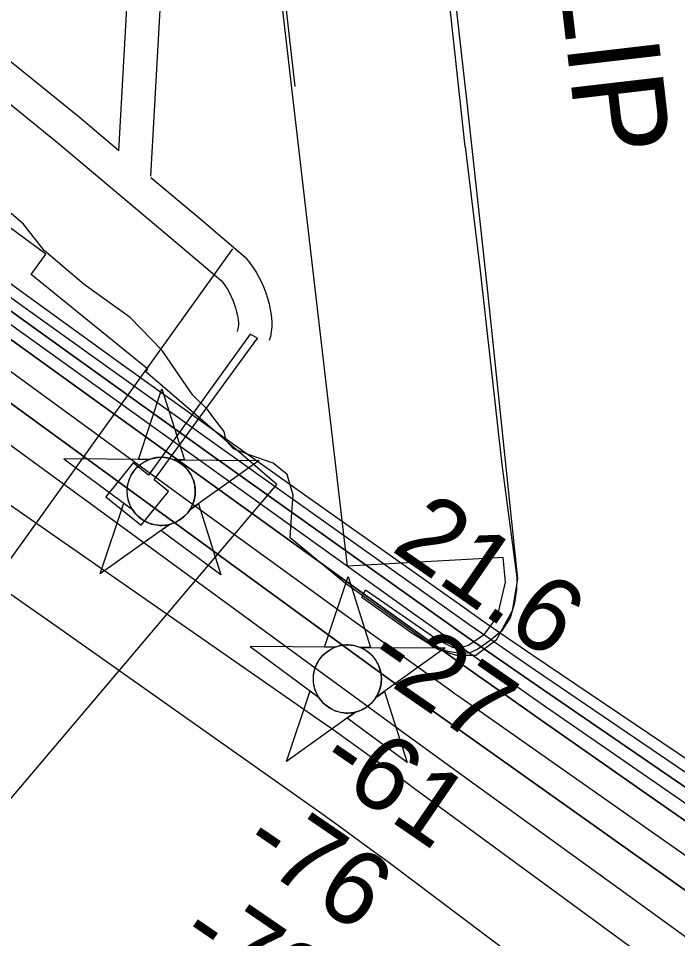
# Model space of a CAD drawing. Extents: x 3677843 to 3715951, y 511991 to 537744.
# Drawn here: x 3703498 to 3704089, y 526332 to 527158 of the extents above; entities that cross this region are included whole.
import ezdxf

# ---------------------------------------------------------------- set-up
doc = ezdxf.new("R2010")
doc.units = 0
for name, color, linetype in [('V-CHAN-DOCK', 7, 'Continuous'), ('V-CHAN-NAID', 7, 'Continuous'), ('V-RIVR-EDGE', 7, 'Continuous'), ('V-RIVR-IDEN', 7, 'Continuous'), ('V-RIVR-RANG', 7, 'Continuous'), ('V-ROAD-CNTR', 7, 'Continuous'), ('V-RRAP-RVMT', 7, 'Continuous'), ('V-TOPO-DPTH', 7, 'Continuous'), ('V-TOPO-MAJR', 7, 'Continuous'), ('V-TOPO-MINR', 7, 'Continuous'), ('V-TOPO-WATR', 7, 'Continuous'), ('V-UTIL-LINE', 7, 'Continuous')]:
    doc.layers.add(name, color=color, linetype=linetype)

msp = doc.modelspace()

# ---------------------------------------------------------------- linework, layer by layer
at = {"layer": 'V-CHAN-DOCK'}
for points in [[(3703898.771, 527042.8420000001), (3703873.593, 527273.995), (3703822.663, 527708.098), (3703793.518, 527966.551), (3703738.3310000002, 527958.402)], [(3703805.865, 526638.063), (3703809.286, 526645.077), (3703873.978, 526600.05), (3703888.009, 526593.211), (3703897.728, 526594.242), (3703901.636, 526595.429), (3703916.117, 526605.379), (3703927.529, 526621.224), (3703934.818, 526652.04), (3703932.825, 526674.062), (3703793.0530000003, 526666.1900000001), (3703745.302, 527077.107), (3703733.737, 527175.626)], [(3703898.771, 527042.8420000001), (3703911.853, 526933.927), (3703931.457, 526757.506), (3703943.133, 526669.684), (3703944.966, 526656.255), (3703944.671, 526645.296), (3703942.8170000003, 526633.504), (3703938.94, 526619.79), (3703931.164, 526607.936), (3703921.0670000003, 526599.435), (3703909.898, 526591.839), (3703902.789, 526588.5210000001), (3703895.529, 526587.62), (3703883.521, 526589.697), (3703869.826, 526594.233), (3703849.988, 526606.829), (3703805.865, 526638.063)], [(3703712.485, 526870.4940000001), (3703705.593, 526874.496), (3703614.398, 526747.807), (3703600.703, 526758.9890000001), (3703576.0270000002, 526728.482), (3703607.791, 526703.136), (3703632.457, 526733.325), (3703619.381, 526743.856), (3703711.512, 526869.884), (3703712.485, 526870.4940000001)]]:
    msp.add_lwpolyline(points, dxfattribs=at)
at = {"layer": 'V-CHAN-NAID'}
for points in [[(3703614.936, 526761.929), (3703605.349, 526761.997), (3703626.475, 526825.481), (3703646.699, 526761.704), (3703637.112, 526761.772), (3703635.535, 526762.35), (3703633.44, 526762.97), (3703631.4, 526763.421), (3703629.364, 526763.729), (3703628.197, 526763.843), (3703626.663, 526763.924), (3703624.941, 526763.922), (3703623.571, 526763.852), (3703621.665, 526763.651), (3703620.299, 526763.432), (3703618.515, 526763.0480000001), (3703616.985, 526762.628), (3703615.953, 526762.297)], [(3703614.936, 526761.929), (3703538.4450000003, 526762.471), (3703600.0100000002, 526717.072), (3703598.897, 526718.981), (3703598.0870000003, 526720.609), (3703597.262, 526722.577), (3703596.566, 526724.631), (3703596.201, 526725.954), (3703595.84, 526727.58), (3703595.596, 526729.025), (3703595.4080000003, 526730.623), (3703595.299, 526732.359), (3703595.287, 526733.9400000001), (3703595.394, 526736.014), (3703595.577, 526737.632), (3703595.969, 526739.835), (3703596.45, 526741.758), (3703597.0530000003, 526743.645), (3703597.708, 526745.324), (3703598.435, 526746.912), (3703599.2490000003, 526748.447), (3703600.31, 526750.184), (3703601.341, 526751.654), (3703602.341, 526752.9230000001), (3703603.343, 526754.069), (3703604.6520000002, 526755.406), (3703605.703, 526756.371), (3703607.42, 526757.768), (3703608.632, 526758.638), (3703610.319, 526759.708), (3703612.0500000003, 526760.653), (3703613.4960000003, 526761.337)], [(3703637.112, 526761.772), (3703713.6040000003, 526761.229), (3703651.401, 526716.707), (3703652.312, 526718.196), (3703653.29, 526720.0430000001), (3703654.005, 526721.628), (3703654.744, 526723.583), (3703655.289, 526725.368), (3703655.687, 526727.007), (3703656.048, 526729.017), (3703656.234, 526730.59), (3703656.358, 526732.796), (3703656.328, 526734.858), (3703656.14, 526737.078), (3703655.8740000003, 526738.836), (3703655.383, 526741.068), (3703654.7430000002, 526743.208), (3703653.9930000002, 526745.1900000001), (3703653.345, 526746.633), (3703652.338, 526748.549), (3703651.276, 526750.2710000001), (3703650.062, 526751.973), (3703648.801, 526753.512), (3703647.529, 526754.878), (3703645.897, 526756.41), (3703644.154, 526757.822), (3703642.471, 526758.9990000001), (3703640.5840000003, 526760.131), (3703639.112, 526760.892)], [(3703633.37, 526703.801), (3703571.167, 526659.279), (3703592.293, 526722.762), (3703600.0100000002, 526717.072), (3703600.645, 526716.108), (3703602.028, 526714.2490000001), (3703603.241, 526712.833), (3703604.707, 526711.33), (3703606.096, 526710.079), (3703607.5500000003, 526708.9230000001), (3703608.953, 526707.936), (3703610.631, 526706.9), (3703612.345, 526705.9890000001), (3703614.136, 526705.178), (3703615.582, 526704.622), (3703617.21, 526704.093), (3703619.436, 526703.529), (3703620.968, 526703.242), (3703622.9930000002, 526702.985), (3703624.5300000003, 526702.881), (3703626.3910000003, 526702.859), (3703628.08, 526702.937), (3703629.79, 526703.113), (3703631.6920000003, 526703.424)], [(3703651.401, 526716.707), (3703659.197, 526722.2880000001), (3703679.421, 526658.511), (3703625.573, 526698.221), (3703633.37, 526703.801), (3703635.036, 526704.277), (3703636.648, 526704.837), (3703638.806, 526705.751), (3703640.541, 526706.635), (3703642.407, 526707.7490000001), (3703644.146, 526708.961), (3703645.698, 526710.206), (3703646.985, 526711.3740000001), (3703648.369, 526712.794), (3703649.573, 526714.196), (3703650.6920000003, 526715.6680000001)], [(3703782.021, 526593.573), (3703772.434, 526593.6410000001), (3703793.56, 526657.125), (3703813.784, 526593.348), (3703804.197, 526593.416), (3703802.62, 526593.9940000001), (3703800.525, 526594.6140000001), (3703798.485, 526595.0650000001), (3703796.449, 526595.373), (3703795.282, 526595.487), (3703793.748, 526595.568), (3703792.026, 526595.566), (3703790.656, 526595.496), (3703788.75, 526595.295), (3703787.384, 526595.076), (3703785.6, 526594.692), (3703784.0700000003, 526594.272), (3703783.038, 526593.941)], [(3703782.021, 526593.573), (3703705.5300000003, 526594.115), (3703767.095, 526548.716), (3703765.9820000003, 526550.625), (3703765.1720000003, 526552.253), (3703764.347, 526554.221), (3703763.651, 526556.275), (3703763.286, 526557.598), (3703762.9250000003, 526559.224), (3703762.681, 526560.669), (3703762.4930000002, 526562.267), (3703762.384, 526564.003), (3703762.372, 526565.584), (3703762.4790000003, 526567.658), (3703762.662, 526569.276), (3703763.054, 526571.479), (3703763.535, 526573.402), (3703764.1380000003, 526575.289), (3703764.793, 526576.968), (3703765.52, 526578.556), (3703766.3340000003, 526580.091), (3703767.395, 526581.828), (3703768.426, 526583.2980000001), (3703769.426, 526584.567), (3703770.4280000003, 526585.713), (3703771.737, 526587.05), (3703772.788, 526588.015), (3703774.505, 526589.412), (3703775.717, 526590.282), (3703777.404, 526591.352), (3703779.1350000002, 526592.297), (3703780.5810000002, 526592.981)], [(3703804.197, 526593.416), (3703880.6890000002, 526592.873), (3703818.486, 526548.351), (3703819.397, 526549.84), (3703820.375, 526551.687), (3703821.09, 526553.272), (3703821.829, 526555.227), (3703822.3740000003, 526557.012), (3703822.772, 526558.651), (3703823.133, 526560.661), (3703823.319, 526562.234), (3703823.443, 526564.4400000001), (3703823.413, 526566.502), (3703823.225, 526568.7220000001), (3703822.9590000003, 526570.48), (3703822.468, 526572.712), (3703821.828, 526574.852), (3703821.078, 526576.834), (3703820.43, 526578.277), (3703819.423, 526580.193), (3703818.361, 526581.915), (3703817.147, 526583.617), (3703815.886, 526585.156), (3703814.614, 526586.522), (3703812.9820000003, 526588.054), (3703811.239, 526589.466), (3703809.556, 526590.643), (3703807.669, 526591.775), (3703806.197, 526592.536)], [(3703800.455, 526535.4450000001), (3703738.252, 526490.9230000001), (3703759.378, 526554.406), (3703767.095, 526548.716), (3703767.73, 526547.752), (3703769.113, 526545.893), (3703770.326, 526544.477), (3703771.792, 526542.974), (3703773.181, 526541.723), (3703774.6350000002, 526540.567), (3703776.038, 526539.58), (3703777.716, 526538.544), (3703779.43, 526537.633), (3703781.221, 526536.822), (3703782.667, 526536.2660000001), (3703784.295, 526535.737), (3703786.521, 526535.1730000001), (3703788.0530000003, 526534.886), (3703790.078, 526534.629), (3703791.615, 526534.525), (3703793.4760000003, 526534.503), (3703795.165, 526534.581), (3703796.875, 526534.757), (3703798.7770000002, 526535.068)], [(3703818.486, 526548.351), (3703826.282, 526553.932), (3703846.506, 526490.155), (3703792.6580000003, 526529.865), (3703800.455, 526535.4450000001), (3703802.1210000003, 526535.921), (3703803.733, 526536.481), (3703805.8910000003, 526537.395), (3703807.626, 526538.279), (3703809.492, 526539.393), (3703811.231, 526540.605), (3703812.7830000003, 526541.85), (3703814.0700000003, 526543.018), (3703815.454, 526544.438), (3703816.6580000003, 526545.84), (3703817.7770000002, 526547.312)]]:
    msp.add_lwpolyline(points, close=True, dxfattribs=at)
for centre in [(3703625.821740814, 526733.3946059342), (3703792.9068558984, 526565.0390087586)]:
    msp.add_circle(centre, 30.540600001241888, dxfattribs=at)
at = {"layer": 'V-RIVR-EDGE'}
msp.add_lwpolyline([(3703865.254811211, 527391.2270664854), (3703899.91680862, 527084.9747746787), (3703918.1141499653, 526918.0389740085), (3703945.6791505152, 526655.0277485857), (3703940.8053143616, 526626.224121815), (3703926.3322485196, 526599.8455377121), (3703908.288417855, 526586.0826423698), (3703890.8790519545, 526586.1256907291), (3703874.083368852, 526591.570161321), (3703791.3842738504, 526650.6066624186), (3703741.6584089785, 526691.5518312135), (3703742.9050721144, 526710.1588741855), (3703744.154704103, 526729.9665630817), (3703738.797814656, 526748.5899347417), (3703726.2162676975, 526758.826598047), (3703704.6224541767, 526766.0839129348), (3703690.8283858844, 526771.5209613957), (3703684.2426464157, 526778.7411656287), (3703682.4624594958, 526787.1501403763), (3703674.084657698, 526797.9767356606), (3703667.5033715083, 526806.9979087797), (3703654.327439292, 526819.6373483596), (3703642.36402841, 526837.0764027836), (3703626.812039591, 526859.9272704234), (3703598.0692742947, 526889.414348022), (3703556.7197267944, 526918.9325985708), (3703520.7760548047, 526949.6381352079), (3703502.2239356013, 526973.0967479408), (3703468.6771021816, 527001.9953779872)], dxfattribs=at)
at = {"layer": 'V-RIVR-RANG'}
msp.add_line((3703689.8417, 526950.8988), (3703269.4517000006, 526365.1401), dxfattribs=at)
at = {"layer": 'V-ROAD-CNTR'}
for points in [[(3703587.820939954, 527039.0517769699), (3703599.687605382, 527253.0787663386), (3703602.5794238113, 527284.92601142), (3703605.2081638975, 527316.474878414), (3703607.6017330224, 527348.0396975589), (3703609.7611273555, 527379.6234554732), (3703611.6887332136, 527411.278716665)], [(3703616.6078698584, 527016.3418314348), (3703629.6123946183, 527250.8912336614), (3703632.466576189, 527282.32398858), (3703635.1138361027, 527314.0951215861), (3703637.524266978, 527345.8823024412), (3703639.6988726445, 527377.6885445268), (3703641.6332667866, 527409.455283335)], [(3703291.6865894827, 527268.8138009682), (3703292.4483760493, 527268.1667503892), (3703309.133572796, 527256.1846722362), (3703326.3278926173, 527243.85389716), (3703343.5384813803, 527231.5316353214), (3703360.763674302, 527219.218930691), (3703378.0000963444, 527206.915767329), (3703395.2499808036, 527194.6262616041), (3703412.8872043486, 527182.076698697), (3703552.1990068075, 527069.4018715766), (3703587.615452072, 527039.5709619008)], [(3703394.7407956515, 527158.1693013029), (3703533.1009931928, 527046.2641284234), (3703640.509666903, 526955.7949009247), (3703679.602122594, 526922.6802057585), (3703681.168196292, 526920.7036691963), (3703683.2743768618, 526917.7484087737), (3703685.2257183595, 526914.6913346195), (3703687.020318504, 526911.5365382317), (3703688.6517745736, 526908.2934614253), (3703690.1151026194, 526904.9774643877), (3703691.402998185, 526901.5919975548), (3703692.521107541, 526898.1351209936), (3703693.461613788, 526894.6307237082), (3703694.219974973, 526891.085653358), (3703694.7972302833, 526887.5048536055), (3703695.130073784, 526884.4569282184), (3703695.1041773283, 526882.937832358), (3703694.916745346, 526881.1250136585), (3703694.577013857, 526879.3471049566), (3703693.908622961, 526876.9848250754)], [(3703616.6283061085, 527015.1337316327), (3703659.868333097, 526978.7130990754), (3703701.265877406, 526943.6457942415), (3703705.1558037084, 526938.7363308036), (3703708.1496231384, 526934.5355912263), (3703710.9242816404, 526930.1886653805), (3703713.4756814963, 526925.7034617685), (3703715.7922254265, 526921.0985385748), (3703717.8768973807, 526916.3745356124), (3703719.7130018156, 526911.5480024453), (3703721.298892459, 526906.6448790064), (3703722.6363862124, 526901.6612762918), (3703723.7160250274, 526896.614346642), (3703724.536769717, 526891.5231463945), (3703725.1579262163, 526885.8350717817), (3703725.0778226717, 526881.1361676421), (3703724.625254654, 526876.7589863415), (3703723.798986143, 526872.4348950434), (3703722.775377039, 526868.8171749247)]]:
    msp.add_lwpolyline(points, dxfattribs=at)
at = {"layer": 'V-RRAP-RVMT'}
msp.add_lwpolyline([(3703481.5460000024, 526446.8250000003), (3703729.6160000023, 526739.6530000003), (3703612.0720000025, 526840.7860000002), (3703613.8430000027, 526843.1430000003), (3703509.0750000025, 526927.9300000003), (3703522.2120000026, 526946.3020000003), (3703397.1890000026, 527038.3210000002)], dxfattribs=at)
at = {"layer": 'V-TOPO-DPTH'}
for points in [[(3706056.8371083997, 525178.3666289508), (3706018.6045040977, 525203.5138042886), (3705980.436174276, 525228.7584286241), (3705942.3106941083, 525254.0680189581), (3705879.0635150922, 525296.1709645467), (3705872.5956994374, 525300.480708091), (3705866.1304668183, 525304.7943193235), (3705859.669108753, 525309.1137320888), (3705853.2103337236, 525313.4370125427), (3704892.84, 525956.9), (3703959.378281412, 526586.2185265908), (3703943.3352467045, 526597.1137204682), (3703927.3420664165, 526608.0810884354), (3703911.423667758, 526619.1567175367), (3703895.555123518, 526630.3045207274), (3703756.89277023, 526728.4204094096), (3703671.882793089, 526788.8918412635), (3703587.0759361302, 526849.6453207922), (3703502.5737594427, 526910.8218718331), (3703418.274702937, 526972.2804705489), (3702062.4207970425, 527965.970083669)], [(3704284.709837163, 526338.7362271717), (3703964.3597055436, 526558.2570580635), (3703940.177548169, 526574.9265174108), (3703916.0574938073, 526591.684834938), (3703892.030593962, 526608.576439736), (3703868.0657971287, 526625.5569027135), (3703667.6773387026, 526768.3787722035), (3703543.6893743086, 526857.0097624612), (3703419.8673816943, 526945.8713407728), (3703296.2943467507, 527035.078801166), (3703172.887283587, 527124.5168496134), (3702396.0290353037, 527689.1954731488)], [(3702396.0290353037, 527689.1954731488), (3703172.887283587, 527124.5168496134), (3703296.2943467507, 527035.078801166), (3703419.8673816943, 526945.8713407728), (3703543.6893743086, 526857.0097624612), (3703667.6773387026, 526768.3787722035), (3703868.0657971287, 526625.5569027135), (3703892.030593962, 526608.576439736), (3703916.0574938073, 526591.684834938), (3703940.177548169, 526574.9265174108), (3703964.3597055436, 526558.2570580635), (3704284.709837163, 526338.7362271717)], [(3704158.8872868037, 526362.7579049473), (3704068.8448480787, 526425.8501716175), (3703894.1414063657, 526548.4138124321), (3703891.490354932, 526550.2809470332), (3703888.843908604, 526552.1545609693), (3703886.2043699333, 526554.037893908), (3703883.569436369, 526555.9277061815), (3703792.877188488, 526621.2263519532), (3703744.9321503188, 526655.815279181), (3703697.0305323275, 526690.4641158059), (3703649.194044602, 526725.2028165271), (3703601.400977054, 526760.0014266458), (3703358.306887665, 526937.3500486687), (3703217.0141884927, 527040.2369743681), (3703075.599608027, 527142.9557893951), (3702934.0022056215, 527245.4224384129)], [(3704158.8872868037, 526362.7579049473), (3704068.8448480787, 526425.8501716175), (3703894.1414063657, 526548.4138124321), (3703891.490354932, 526550.2809470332), (3703888.843908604, 526552.1545609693), (3703886.2043699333, 526554.037893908), (3703883.569436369, 526555.9277061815), (3703792.877188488, 526621.2263519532), (3703744.9321503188, 526655.815279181), (3703697.0305323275, 526690.4641158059), (3703649.194044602, 526725.2028165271), (3703601.400977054, 526760.0014266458), (3703358.306887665, 526937.3500486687), (3703217.0141884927, 527040.2369743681), (3703075.599608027, 527142.9557893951), (3702934.0022056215, 527245.4224384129)], [(3703013.0684679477, 527161.1991774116), (3703071.4048631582, 527118.4066596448), (3703129.772820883, 527075.6572859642), (3703188.188122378, 527032.9726284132), (3703246.634986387, 526990.3311149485), (3703850.463894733, 526550.303683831), (3703862.8349287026, 526541.3239425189), (3703875.228226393, 526532.3751563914), (3703887.6549196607, 526523.4728030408), (3703900.1038766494, 526514.6014048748), (3704507.1715931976, 526083.7018722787)], [(3703013.0684679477, 527161.1991774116), (3703071.4048631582, 527118.4066596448), (3703129.772820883, 527075.6572859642), (3703188.188122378, 527032.9726284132), (3703246.634986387, 526990.3311149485), (3703850.463894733, 526550.303683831), (3703862.8349287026, 526541.3239425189), (3703875.228226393, 526532.3751563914), (3703887.6549196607, 526523.4728030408), (3703900.1038766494, 526514.6014048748), (3704507.1715931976, 526083.7018722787)], [(3703086.996648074, 527160.6240065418), (3703250.1641873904, 527042.997569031), (3703413.36085654, 526925.4115500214), (3703576.5769455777, 526807.8524766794), (3703836.9570960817, 526620.3583609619), (3703870.047253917, 526596.6364356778), (3703903.20351455, 526573.007681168), (3703936.4589293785, 526549.5186828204), (3703969.780447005, 526526.1228552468), (3704012.6462841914, 526496.1602130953), (3704067.4724164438, 526457.8847171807), (3704122.3280378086, 526419.6515835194), (3704177.227892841, 526381.481993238), (3704232.157236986, 526343.3547652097), (3704824.4849961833, 525932.7197101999), (3704841.3909113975, 525920.976970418), (3704858.2826534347, 525909.213917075), (3704875.1531357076, 525897.4203933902), (3704892.0094448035, 525885.6065561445), (3705817.08, 525236.02), (3706645.6084269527, 524696.7061616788)], [(3703086.996648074, 527160.6240065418), (3703250.1641873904, 527042.997569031), (3703413.36085654, 526925.4115500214), (3703576.5769455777, 526807.8524766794), (3703836.9570960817, 526620.3583609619), (3703870.047253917, 526596.6364356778), (3703903.20351455, 526573.007681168), (3703936.4589293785, 526549.5186828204), (3703969.780447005, 526526.1228552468), (3704012.6462841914, 526496.1602130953), (3704067.4724164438, 526457.8847171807), (3704122.3280378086, 526419.6515835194), (3704177.227892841, 526381.481993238), (3704232.157236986, 526343.3547652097), (3704824.4849961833, 525932.7197101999), (3704841.3909113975, 525920.976970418), (3704858.2826534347, 525909.213917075), (3704875.1531357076, 525897.4203933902), (3704892.0094448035, 525885.6065561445), (3705817.08, 525236.02), (3706645.6084269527, 524696.7061616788)]]:
    msp.add_lwpolyline(points, dxfattribs=at)
at = {"layer": 'V-TOPO-MAJR'}
msp.add_lwpolyline([(3704127.3234660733, 526311.3024337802), (3704037.3068837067, 526376.3035306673), (3703907.586109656, 526470.1112935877), (3703882.4886030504, 526488.2898632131), (3703857.4096942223, 526506.4940128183), (3703832.3586820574, 526524.7365323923), (3703807.3262676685, 526543.0046319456), (3703228.157777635, 526966.3486947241), (3703150.3728912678, 527022.911775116), (3703072.4034281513, 527079.2179314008), (3702994.1570999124, 527135.1387015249), (3702915.726194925, 527190.8025475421)], dxfattribs=at)
at = {"layer": 'V-TOPO-MINR'}
for points in [[(3704576.987595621, 526154.6433487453), (3703961.827599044, 526572.6322398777), (3703941.8094716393, 526586.3245598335), (3703921.848219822, 526600.0987613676), (3703901.972281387, 526613.9957852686), (3703882.153218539, 526627.9746907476), (3703712.4741642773, 526748.4388945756), (3703608.0064150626, 526822.9171501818), (3703503.736232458, 526897.6698380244), (3703399.762399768, 526972.834174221), (3703295.9861336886, 527048.2729426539), (3702233.2692225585, 527824.0162667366)], [(3704284.709837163, 526338.7362271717), (3703964.3597055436, 526558.2570580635), (3703940.177548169, 526574.9265174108), (3703916.0574938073, 526591.684834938), (3703892.030593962, 526608.576439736), (3703868.0657971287, 526625.5569027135), (3703667.6773387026, 526768.3787722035), (3703543.6893743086, 526857.0097624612), (3703419.8673816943, 526945.8713407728), (3703296.2943467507, 527035.078801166), (3703172.887283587, 527124.5168496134), (3702396.0290353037, 527689.1954731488)], [(3704158.8872868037, 526362.7579049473), (3704068.8448480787, 526425.8501716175), (3703894.1414063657, 526548.4138124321), (3703891.490354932, 526550.2809470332), (3703888.843908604, 526552.1545609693), (3703886.2043699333, 526554.037893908), (3703883.569436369, 526555.9277061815), (3703792.877188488, 526621.2263519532), (3703744.9321503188, 526655.815279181), (3703697.0305323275, 526690.4641158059), (3703649.194044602, 526725.2028165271), (3703601.400977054, 526760.0014266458), (3703358.306887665, 526937.3500486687), (3703217.0141884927, 527040.2369743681), (3703075.599608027, 527142.9557893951), (3702934.0022056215, 527245.4224384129)], [(3704159.43616302, 526241.7119882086), (3704062.6309694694, 526312.9711639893), (3703884.3712275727, 526443.8775103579), (3703876.6119075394, 526449.5699938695), (3703868.84901394, 526455.2575950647), (3703861.0807599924, 526460.9378727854), (3703853.3089324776, 526466.6132681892), (3703840.552053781, 526475.9197890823), (3703839.1549324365, 526476.9368083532), (3703837.7564071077, 526477.9518890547), (3703836.355775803, 526478.9640619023), (3703834.953740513, 526479.9742961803), (3703807.9037207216, 526499.4224865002), (3703792.9505467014, 526510.1198987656), (3703777.9639399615, 526520.7700291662), (3703762.9271841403, 526531.3492367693), (3703747.8569955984, 526541.8811625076), (3702740.8017380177, 527242.1350626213)], [(3704103.226910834, 526448.6350562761), (3703967.000206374, 526542.8594478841), (3703938.4084284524, 526562.7391400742), (3703909.8819828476, 526582.7116615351), (3703881.4535357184, 526602.8234269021), (3703853.0904209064, 526623.0280215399), (3703622.4196124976, 526788.19903864), (3703478.8471263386, 526891.1657823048), (3703335.3773475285, 526994.2752114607), (3703192.061629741, 527097.5986688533), (3703048.848619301, 527201.0648117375)], [(3704145.3690603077, 526155.1988949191), (3704077.678328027, 526210.4986301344), (3704008.978378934, 526264.5394753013), (3703939.6056186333, 526317.7410604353), (3703829.093831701, 526400.8831888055), (3703814.4224552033, 526411.815828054), (3703799.685087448, 526422.657898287), (3703784.848732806, 526433.364114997), (3703769.9463869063, 526443.9797626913), (3703532.6251687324, 526611.3968378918), (3703398.731368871, 526705.2455977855), (3703264.4624785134, 526798.5510899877), (3703129.6309524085, 526891.041680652), (3702994.4243358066, 526982.9890036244), (3702721.541115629, 527167.3573117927)], [(3704507.1715931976, 526083.7018722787), (3703900.1038766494, 526514.6014048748), (3703887.6549196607, 526523.4728030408), (3703875.228226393, 526532.3751563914), (3703862.8349287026, 526541.3239425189), (3703850.463894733, 526550.303683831), (3703246.634986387, 526990.3311149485), (3703188.188122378, 527032.9726284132), (3703129.772820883, 527075.6572859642), (3703071.4048631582, 527118.4066596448), (3703013.0684679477, 527161.1991774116)], [(3706645.6084269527, 524696.7061616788), (3705817.08, 525236.02), (3704892.0094448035, 525885.6065561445), (3704875.1531357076, 525897.4203933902), (3704858.2826534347, 525909.213917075), (3704841.3909113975, 525920.976970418), (3704824.4849961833, 525932.7197101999), (3704232.157236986, 526343.3547652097), (3704177.227892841, 526381.481993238), (3704122.3280378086, 526419.6515835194), (3704067.4724164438, 526457.8847171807), (3704012.6462841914, 526496.1602130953), (3703969.780447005, 526526.1228552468), (3703936.4589293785, 526549.5186828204), (3703903.20351455, 526573.007681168), (3703870.047253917, 526596.6364356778), (3703836.9570960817, 526620.3583609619), (3703576.5769455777, 526807.8524766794), (3703413.36085654, 526925.4115500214), (3703250.1641873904, 527042.997569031), (3703086.996648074, 527160.6240065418)]]:
    msp.add_lwpolyline(points, dxfattribs=at)
at = {"layer": 'V-TOPO-WATR'}
msp.add_lwpolyline([(3706056.8371083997, 525178.3666289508), (3706018.6045040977, 525203.5138042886), (3705980.436174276, 525228.7584286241), (3705942.3106941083, 525254.0680189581), (3705879.0635150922, 525296.1709645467), (3705872.5956994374, 525300.480708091), (3705866.1304668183, 525304.7943193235), (3705859.669108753, 525309.1137320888), (3705853.2103337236, 525313.4370125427), (3704892.84, 525956.9), (3703959.378281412, 526586.2185265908), (3703943.3352467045, 526597.1137204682), (3703927.3420664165, 526608.0810884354), (3703911.423667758, 526619.1567175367), (3703895.555123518, 526630.3045207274), (3703756.89277023, 526728.4204094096), (3703671.882793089, 526788.8918412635), (3703587.0759361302, 526849.6453207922), (3703502.5737594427, 526910.8218718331), (3703418.274702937, 526972.2804705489), (3702062.4207970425, 527965.970083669)], dxfattribs=at)
at = {"layer": 'V-UTIL-LINE'}
msp.add_lwpolyline([(3703691.245, 527588.019), (3703701.614, 527487.512), (3703745.796, 527096.681)], dxfattribs=at)

# ---------------------------------------------------------------- texts
at = {"layer": 'V-RIVR-IDEN'}
msp.add_text('CHALMETTE SLIP', height=82.99983200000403, rotation=276.6430379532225, dxfattribs=at).set_placement((3703892.2451765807, 527968.4430368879))
at = {"layer": 'V-RIVR-RANG'}
for s, height, rotation, p in [('21.6', 66.99999999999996, 325.31832571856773, (3703831.018803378, 526680.8954516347)), ('-27', 66.99999999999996, 325.31832571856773, (3703806.4188955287, 526576.31240449)), ('-61', 67.00000000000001, 325.5980277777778, (3703763.7707817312, 526483.8346992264)), ('-76', 67.00000000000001, 325.5980277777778, (3703695.097421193, 526409.662581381)), ('-79', 67.00000000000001, 325.5980277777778, (3703638.612064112, 526327.14354716))]:
    msp.add_text(s, height=height, rotation=rotation, dxfattribs=at).set_placement(p)

doc.saveas('drawing.dxf')
